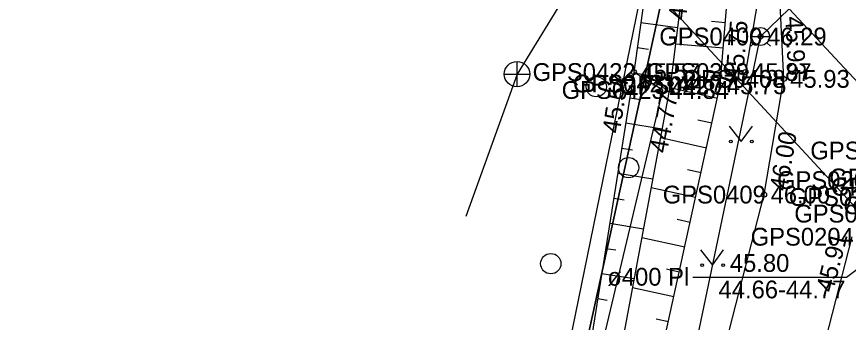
# Model space of a CAD drawing. Extents: x 551623 to 559850, y 6561220 to 6567135.
# Drawn here: x 557181.34 to 557214.11, y 6565517.14 to 6565529.17 of the extents above; entities that cross this region are included whole.
import ezdxf

# ---------------------------------------------------------------- set-up
doc = ezdxf.new("R2010")
doc.units = 0
for name, color, linetype in [('AED', 7, 'Continuous'), ('HALJASTUS', 7, 'Continuous'), ('KKAEV', 7, 'Continuous'), ('KORGUS-EH2000', 7, 'Continuous'), ('KTRASS', 7, 'Continuous'), ('MOOTKORG-EH2000', 7, 'Continuous'), ('MOOTMPUNKT', 7, 'Continuous'), ('MOOTNR', 7, 'Continuous'), ('MOOTPIIR', 7, 'Continuous'), ('PIIR', 7, 'Continuous'), ('RELJEEF', 7, 'Continuous'), ('TEE', 7, 'Continuous'), ('TRUUP', 7, 'Continuous'), ('VKAEV', 7, 'Continuous'), ('VTRASS', 7, 'Continuous')]:
    doc.layers.add(name, color=color, linetype=linetype)

msp = doc.modelspace()

# ---------------------------------------------------------------- linework, layer by layer
at = {"layer": 'AED'}
msp.add_lwpolyline([(557207, 6565536.771), (557210.347, 6565531.875), (557210.554, 6565529.923), (557210.057, 6565526.993)], dxfattribs=at)
at = {"layer": 'HALJASTUS'}
for p, q in [((557209.42, 6565524.869), (557209.883, 6565524.262)), ((557209.883, 6565524.262), (557210.329, 6565524.869)), ((557208.287, 6565519.999), (557208.751, 6565519.392)), ((557208.751, 6565519.392), (557209.196, 6565519.999))]:
    msp.add_line(p, q, dxfattribs=at)
msp.add_lwpolyline([(557198.247, 6565503.735), (557200.371, 6565502.865), (557202.997, 6565510.282), (557206.805, 6565526.286), (557205.659, 6565526.993)], dxfattribs=at)
for centre, radius in [((557204.179, 6565526.417), 0.4), ((557209.482, 6565524.262), 0.055), ((557210.311, 6565524.262), 0.055), ((557205.453, 6565523.229), 0.4), ((557202.386, 6565519.451), 0.4), ((557208.349, 6565519.392), 0.055), ((557209.178, 6565519.392), 0.055)]:
    msp.add_circle(centre, radius, dxfattribs=at)
at = {"layer": 'KKAEV'}
for p, q in [((557201.055, 6565526.412), (557201.055, 6565527.412)), ((557200.555, 6565526.912), (557201.555, 6565526.912))]:
    msp.add_line(p, q, dxfattribs=at)
msp.add_circle((557201.055, 6565526.912), 0.5, dxfattribs=at)
at = {"layer": 'KORGUS-EH2000'}
for centre in [(557205.659, 6565526.993), (557207.109, 6565526.539), (557209.065, 6565526.473), (557211.562, 6565526.725), (557210.788, 6565522.171)]:
    msp.add_circle(centre, 0.1, dxfattribs=at)
at = {"layer": 'KTRASS'}
msp.add_line((557204.433, 6565532.424), (557201.055, 6565526.912), dxfattribs=at)
for points in [[(557205.717, 6565533.399), (557204.433, 6565532.424), (557219.788, 6565515.834), (557233.748, 6565500.018), (557248.476, 6565483.759), (557269.867, 6565466.703)], [(557201.055, 6565526.912), (557199.037, 6565521.307)]]:
    msp.add_lwpolyline(points, dxfattribs=at)
at = {"layer": 'MOOTMPUNKT'}
for centre in [(557210.651, 6565528.393), (557205.659, 6565526.993), (557210.057, 6565526.993), (557207.109, 6565526.539), (557209.065, 6565526.473), (557211.562, 6565526.725), (557206.805, 6565526.286), (557210.788, 6565522.171)]:
    msp.add_circle(centre, 0.1, dxfattribs=at)
at = {"layer": 'MOOTPIIR'}
msp.add_lwpolyline([(557206.461, 6565532.662), (557200.371, 6565502.865), (557198.257, 6565496.503), (557198.527, 6565494.563), (557197.535, 6565491.882), (557197.192, 6565489.109), (557190.52, 6565457.741), (557189.51, 6565454.355), (557189.178, 6565450.999), (557186.054, 6565437.844), (557182.027, 6565421.963), (557176.965, 6565404.502), (557174.658, 6565402.777), (557172.358, 6565402.388), (557169.574, 6565409.389), (557164.138, 6565420.011), (557156.569, 6565429.679), (557153.355, 6565433.79), (557146.523, 6565441.51), (557133.478, 6565450.891), (557123.745, 6565457.887), (557086.02, 6565487.88)], dxfattribs=at)
at = {"layer": 'PIIR'}
msp.add_lwpolyline([(557169.97, 6565369.7), (557178.6, 6565401.44), (557191.37, 6565459.67), (557200.72, 6565502.33), (557207.99, 6565535.49), (557196.11, 6565551.01), (557181.52, 6565590.04), (557157.5, 6565654.27), (557143.03, 6565692.36), (557127.82, 6565722.36), (557090.07, 6565796.84), (557098.32, 6565822.27), (557112.7, 6565823.81), (557104.44, 6565797.12), (557104.79, 6565790.25), (557125.5, 6565749.51), (557153.03, 6565695.14), (557165.18, 6565662.77), (557205.13, 6565556), (557206.12, 6565554.71), (557210.7, 6565548.72), (557217.51, 6565539.84)], dxfattribs=at)
msp.add_lwpolyline([(557181.52, 6565590.04), (557196.11, 6565551.01), (557207.99, 6565535.49), (557200.72, 6565502.33), (557156.17, 6565516.03), (557161.01, 6565530.22), (557174.05, 6565568.29)], close=True, dxfattribs=at)
at = {"layer": 'RELJEEF'}
for p, q in [((557205.935, 6565528.945), (557207.38, 6565528.741)), ((557209.266, 6565528.936), (557208.713, 6565528.981)), ((557205.795, 6565527.955), (557206.234, 6565527.893)), ((557209.185, 6565527.939), (557207.3, 6565528.093)), ((557205.654, 6565526.965), (557207.132, 6565526.729)), ((557209.103, 6565526.942), (557208.526, 6565526.99)), ((557208.951, 6565525.956), (557207.077, 6565526.369)), ((557205.497, 6565525.977), (557205.936, 6565525.907)), ((557205.34, 6565524.99), (557206.776, 6565524.761)), ((557208.737, 6565524.98), (557208.184, 6565525.101)), ((557208.522, 6565524.003), (557206.709, 6565524.402)), ((557205.182, 6565524.002), (557205.605, 6565523.935)), ((557205.025, 6565523.015), (557206.408, 6565522.794)), ((557208.307, 6565523.026), (557207.772, 6565523.144)), ((557208.092, 6565522.05), (557206.341, 6565522.435)), ((557204.868, 6565522.027), (557205.275, 6565521.962)), ((557204.71, 6565521.04), (557206.04, 6565520.828)), ((557207.877, 6565521.073), (557207.361, 6565521.187)), ((557207.662, 6565520.096), (557205.973, 6565520.468)), ((557204.553, 6565520.052), (557204.944, 6565519.99)), ((557204.396, 6565519.065), (557205.673, 6565518.861)), ((557207.447, 6565519.12), (557206.95, 6565519.229)), ((557207.232, 6565518.143), (557205.605, 6565518.501)), ((557204.238, 6565518.077), (557204.613, 6565518.017)), ((557207.018, 6565517.167), (557206.539, 6565517.272))]:
    msp.add_line(p, q, dxfattribs=at)
for points in [[(557207.156, 6565534.232), (557207.501, 6565533.229), (557206.461, 6565532.662), (557206.461, 6565532.662), (557205.659, 6565526.993), (557202.997, 6565510.282), (557200.503, 6565501.481), (557199.39, 6565497.532), (557200.06, 6565496.733), (557200.571, 6565496.374), (557201.902, 6565496.139), (557202.75, 6565496.98), (557203.878, 6565501.233), (557205.395, 6565509.793), (557209.065, 6565526.473), (557209.535, 6565532.226), (557208.873, 6565533.028), (557207.78, 6565534.983), (557204.43, 6565540.869), (557199.887, 6565548.689), (557198.948, 6565549.222), (557199.048, 6565548.292), (557203.281, 6565540.63), (557207.156, 6565534.232)], [(557199.413, 6565548.708), (557203.719, 6565540.865), (557207.431, 6565534.965), (557207.971, 6565533.485), (557207.806, 6565532.198), (557207.109, 6565526.539), (557204.03, 6565510.084), (557201.797, 6565501.595), (557201.008, 6565497.504)]]:
    msp.add_lwpolyline(points, dxfattribs=at)
at = {"layer": 'TEE'}
for points in [[(557193.684, 6565453.929), (557194.575, 6565454.303), (557194.805, 6565455.794), (557195.405, 6565458.768), (557195.938, 6565459.086), (557199.213, 6565473.887), (557202.653, 6565489.967), (557202.124, 6565491.731), (557202.659, 6565494.917), (557203.282, 6565496.252), (557204.314, 6565497.426), (557205.279, 6565501.154), (557207.43, 6565509.094), (557210.788, 6565522.171), (557211.562, 6565526.725), (557211.411, 6565529.933)], [(557214.253, 6565520.511), (557211.149, 6565508.435), (557207.034, 6565491.95), (557207.967, 6565490.548), (557209.147, 6565489.358)]]:
    msp.add_lwpolyline(points, dxfattribs=at)
at = {"layer": 'TRUUP'}
msp.add_lwpolyline([(557217.829, 6565521.747), (557214.041, 6565518.901), (557207.984, 6565518.901)], dxfattribs=at)
at = {"layer": 'VKAEV'}
for p, q in [((557210.301, 6565528.393), (557211.001, 6565528.393)), ((557210.404, 6565528.145), (557210.264, 6565528.006)), ((557210.899, 6565528.145), (557211.038, 6565528.006))]:
    msp.add_line(p, q, dxfattribs=at)
msp.add_circle((557210.651, 6565528.393), 0.35, dxfattribs=at)
at = {"layer": 'VTRASS'}
for points in [[(557115.66, 6565747.205), (557116.6, 6565745.95), (557118.862, 6565742.086), (557123.592, 6565733.985), (557128, 6565724.91), (557133.901, 6565713.565), (557137.172, 6565705.275), (557143.72, 6565692.17), (557145.33, 6565689.5), (557146.212, 6565687.647), (557152.367, 6565674.724), (557157.202, 6565662.525), (557157.732, 6565655.925), (557161.79, 6565645.7), (557169.292, 6565624.215), (557174.732, 6565611.695), (557187.282, 6565578.865), (557198.542, 6565548.245), (557204.972, 6565538.305), (557209.723, 6565531.974), (557211.782, 6565529.485), (557223.052, 6565517.415)], [(557169.662, 6565382.045), (557170.157, 6565382.354), (557178.422, 6565388.635), (557184.402, 6565407.765), (557185.972, 6565416.665), (557193.492, 6565448.485), (557199.092, 6565472.995), (557202.902, 6565491.375), (557210.651, 6565528.393), (557211.782, 6565529.485)]]:
    msp.add_lwpolyline(points, dxfattribs=at)

# ---------------------------------------------------------------- texts
at = {"layer": 'KORGUS-EH2000'}
for s, rotation, p in [(' 44.54', 82.9761, (557207.671, 6565528.753)), (' 45.93', 272.6935, (557211.613, 6565529.433)), (' 45.75', 85.3276, (557209.937, 6565526.402)), (' 45.57', 80.9485, (557205.058, 6565524.294)), (' 44.77', 79.4038, (557206.913, 6565523.513)), (' 46.00', 80.3536, (557211.65, 6565522.024)), (' 45.91', 75.586, (557213.438, 6565518.033))]:
    msp.add_text(s, height=0.7, rotation=rotation, dxfattribs=at).set_placement(p)
at = {"layer": 'MOOTKORG-EH2000'}
for s, p in [(' 46.29', (557210.651, 6565528.043)), (' 45.57', (557205.659, 6565526.643)), (' 45.87', (557210.057, 6565526.643)), (' 44.77', (557207.109, 6565526.189)), (' 45.93', (557211.562, 6565526.375)), (' 44.84', (557206.805, 6565525.936)), (' 45.75', (557209.065, 6565526.123)), (' 46.00', (557210.788, 6565521.82))]:
    msp.add_text(s, height=0.7, dxfattribs=at).set_placement(p)
at = {"layer": 'MOOTNR'}
for s, p in [('GPS0400 ', (557206.662, 6565528.043)), ('GPS0422 ', (557201.669, 6565526.643)), ('GPS0399 ', (557206.137, 6565526.643)), ('GPS0421 ', (557203.259, 6565526.189)), ('GPS0408 ', (557207.572, 6565526.375)), ('GPS0423 ', (557202.815, 6565525.936)), ('GPS0420 ', (557205.075, 6565526.123)), ('GPS0208 ', (557212.612, 6565523.554)), ('GPS0207 ', (557211.301, 6565522.39)), ('GPS0206 ', (557213.36, 6565522.494)), ('GPS0201 ', (557213.423, 6565522.125)), ('GPS0409 ', (557206.798, 6565521.82)), ('GPS0205 ', (557211.764, 6565521.725)), ('GPS0203 ', (557213.91, 6565521.397)), ('GPS0202 ', (557211.981, 6565521.07)), ('GPS0204 ', (557210.263, 6565520.161))]:
    msp.add_text(s, height=0.7, dxfattribs=at).set_placement(p)
at = {"layer": 'TRUUP'}
for s, p in [('45.80', (557209.443, 6565519.128)), ('ø400 Pl', (557204.614, 6565518.585)), ('44.66-44.77', (557208.997, 6565518.086))]:
    msp.add_text(s, height=0.7, dxfattribs=at).set_placement(p)

doc.saveas('drawing.dxf')
